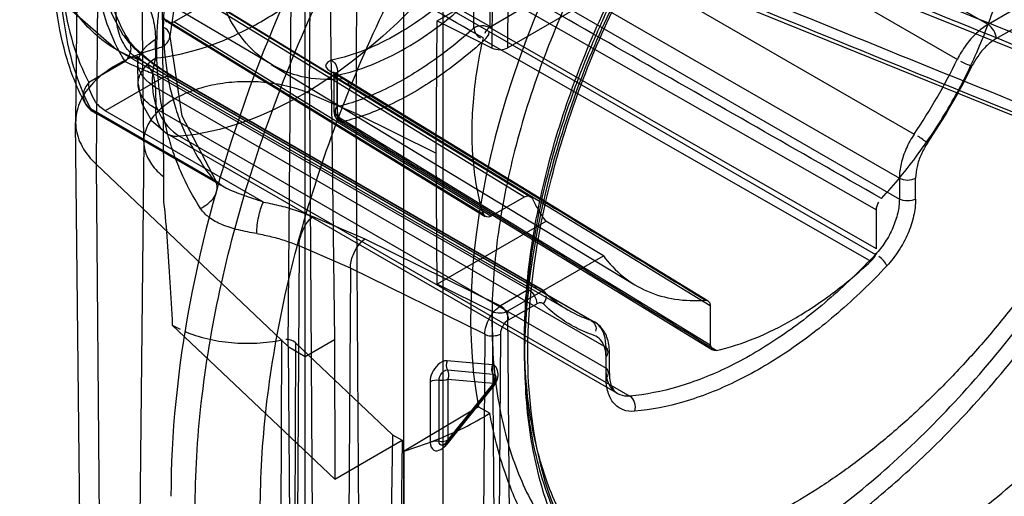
# Model space of a CAD drawing. Header units: millimetres. Extents: x 188 to 1028, y 131 to 1566.
# Tile 285 of 326: x 926 to 947, y 1060 to 1070. Entities that reach past the tile are written whole.
import ezdxf

# ---------------------------------------------------------------- set-up
doc = ezdxf.new("R2010")
doc.units = ezdxf.units.MM
doc.header["$LTSCALE"] = 110.325218
doc.layers.get('0').update_dxf_attribs({"linetype": 'CONTINUOUS'})

msp = doc.modelspace()

# ---------------------------------------------------------------- linework, layer by layer
at = {"color": 7, "linetype": 'CONTINUOUS'}
for p, q in [((932.072, 1068.626), (932.151, 1080.936)), ((933.082, 1068.191), (933.165, 1080.499)), ((927.13, 1080.266), (926.999, 1068.017)), ((928.477, 1067.577), (928.346, 1079.826)), ((927.554, 1079.381), (927.442, 1067.092)), ((928.913, 1066.816), (928.818, 1079.012)), ((936.036, 1069.614), (936.107, 1079.046)), ((936.375, 1069.621), (936.446, 1079.052)), ((934.121, 1051.337), (934.121, 1076.648)), ((934.969, 1050.847), (934.969, 1076.158)), ((946.793, 1070.125), (936.969, 1075.797)), ((932.459, 1075.552), (932.615, 1063.286)), ((931.608, 1063.134), (931.712, 1075.43)), ((931.98, 1050.777), (931.98, 1075.276)), ((936.314, 1075.033), (946.127, 1069.367)), ((929.13, 1074.012), (936.007, 1070.077)), ((935.393, 1073.404), (945.192, 1067.747)), ((935.094, 1072.435), (944.869, 1066.792)), ((935.101, 1071.976), (944.869, 1066.336)), ((949.944, 1071.944), (946.793, 1070.125)), ((934.839, 1070.204), (937.201, 1071.568)), ((946.97, 1069.819), (950.121, 1071.638)), ((931.26, 1069.25), (928.272, 1071.018)), ((935.989, 1070.052), (935.989, 1070.883)), ((938.448, 1070.818), (936.375, 1069.621)), ((929.13, 1070.18), (929.85, 1070.596)), ((934.583, 1070.776), (944.352, 1065.136)), ((935.639, 1070.05), (935.639, 1070.736)), ((936.244, 1070.739), (944.374, 1066.099)), ((930.102, 1070.445), (936.738, 1066.386)), ((930.226, 1070.456), (936.864, 1066.397)), ((936.901, 1066.355), (930.261, 1070.413)), ((936.738, 1070.499), (936.007, 1070.077)), ((928.961, 1070.229), (935.838, 1066.013)), ((935.88, 1065.953), (929.003, 1070.169)), ((936.007, 1065.964), (929.13, 1070.18)), ((934.818, 1067.334), (934.839, 1070.204)), ((934.839, 1070.204), (936.036, 1069.614)), ((944.374, 1065.253), (935.989, 1070.052)), ((928.736, 1069.399), (928.73, 1069.804)), ((935.862, 1069.783), (944.247, 1064.985)), ((937.687, 1063.923), (927.881, 1069.584)), ((928.075, 1069.32), (927.285, 1068.864)), ((938.182, 1063.7), (928.383, 1069.358)), ((938.256, 1063.667), (928.46, 1069.323)), ((928.356, 1068.829), (928.349, 1069.272)), ((931.239, 1069.259), (939.129, 1064.476)), ((928.871, 1068.963), (927.639, 1068.252)), ((928.871, 1068.963), (936.826, 1064.37)), ((937.076, 1064.395), (929.121, 1068.988)), ((929.157, 1068.96), (937.112, 1064.367)), ((932.559, 1069.094), (932.807, 1068.945)), ((932.622, 1069.08), (932.6, 1069.023)), ((932.601, 1069.023), (932.601, 1068.246)), ((932.62, 1069.082), (932.867, 1068.933)), ((932.671, 1068.967), (932.671, 1068.136)), ((932.671, 1068.967), (932.918, 1068.818)), ((932.674, 1068.339), (932.674, 1069.024)), ((932.868, 1068.93), (940.718, 1064.13)), ((928.73, 1068.761), (928.737, 1068.302)), ((938.505, 1063.117), (928.73, 1068.761)), ((940.768, 1064.017), (932.918, 1068.818)), ((932.072, 1068.626), (932.151, 1056.437)), ((932.072, 1068.626), (933.082, 1068.191)), ((927.318, 1068.303), (929.976, 1066.768)), ((931.074, 1066.268), (927.639, 1068.252)), ((928.737, 1068.302), (938.505, 1062.662)), ((930.171, 1066.621), (927.389, 1068.227)), ((932.671, 1068.136), (940.768, 1063.171)), ((933.164, 1056.001), (933.082, 1068.191)), ((933.082, 1068.191), (934.818, 1067.334)), ((927.13, 1055.747), (926.999, 1067.996)), ((940.817, 1063.058), (932.721, 1068.023)), ((938.753, 1062.113), (928.984, 1067.753)), ((929.253, 1067.699), (939.022, 1062.059)), ((928.477, 1067.593), (928.346, 1055.344)), ((934.839, 1064.489), (934.818, 1067.334)), ((927.442, 1067.092), (927.554, 1054.882)), ((927.442, 1067.092), (931.608, 1063.134)), ((928.904, 1066.813), (928.908, 1066.27)), ((944.869, 1066.792), (944.869, 1066.336)), ((945.222, 1066.336), (945.222, 1066.792)), ((930.171, 1066.62), (930.054, 1066.714)), ((936.007, 1065.964), (936.738, 1066.386)), ((932.146, 1065.955), (933.273, 1065.469)), ((944.374, 1065.253), (944.374, 1066.099)), ((937.201, 1065.852), (934.839, 1064.489)), ((938.448, 1065.103), (937.201, 1065.853)), ((933.273, 1065.469), (936.214, 1064.017)), ((931.847, 1065.319), (931.795, 1057.108)), ((932.961, 1064.839), (931.847, 1065.319)), ((936.375, 1063.906), (938.448, 1065.103)), ((932.961, 1064.839), (932.906, 1056.629)), ((935.874, 1063.4), (932.961, 1064.839)), ((936.036, 1063.898), (934.839, 1064.489)), ((936.826, 1064.37), (936.214, 1064.017)), ((936.391, 1063.711), (937.003, 1064.064)), ((940.768, 1064.017), (940.768, 1063.171)), ((936.036, 1063.898), (936.077, 1058.409)), ((936.417, 1058.416), (936.375, 1063.906)), ((932.619, 1060.253), (929.096, 1063.601)), ((935.874, 1063.4), (935.812, 1055.194)), ((936.214, 1063.406), (936.152, 1055.203)), ((931.439, 1054.024), (931.475, 1063.278)), ((931.608, 1063.134), (931.712, 1050.932)), ((931.608, 1063.134), (931.98, 1062.92)), ((931.769, 1063.216), (931.729, 1053.962)), ((931.771, 1063.217), (933.871, 1061.221)), ((931.98, 1062.92), (932.615, 1063.286)), ((932.615, 1063.286), (932.619, 1060.253)), ((938.505, 1062.458), (938.505, 1063.117)), ((938.578, 1062.56), (938.578, 1063.015)), ((936.046, 1062.736), (935.057, 1062.825)), ((935.066, 1062.626), (936.056, 1062.538)), ((934.689, 1062.368), (934.689, 1061.048)), ((934.882, 1061.078), (934.882, 1062.398)), ((936.032, 1062.29), (935.042, 1061.059)), ((936.056, 1062.293), (935.066, 1061.061)), ((935.075, 1062.427), (936.065, 1062.339)), ((935.075, 1062.427), (935.075, 1061.107)), ((936.065, 1062.339), (935.075, 1061.107)), ((936.08, 1062.295), (935.09, 1061.064)), ((935.057, 1061.015), (936.046, 1062.246)), ((935.736, 1061.829), (934.126, 1060.866)), ((935.736, 1061.829), (935.983, 1061.686)), ((933.871, 1061.221), (933.747, 1052.043)), ((933.871, 1061.221), (934.083, 1061.099)), ((932.619, 1060.253), (934.083, 1061.099)), ((934.083, 1061.099), (933.959, 1051.92)), ((934.126, 1050.305), (934.126, 1060.866))]:
    msp.add_line(p, q, dxfattribs=at)
for points in [[(925.785, 1073.802), (926.067, 1071.956), (926.808, 1070.523), (927.887, 1069.581)], [(929.047, 1069.864), (929.314, 1071.714), (930.063, 1073.342)], [(942.908, 1071.386), (948.406, 1069.172), (953.519, 1067.135), (958.247, 1065.276)], [(941.761, 1070.408), (947.338, 1068.149), (952.52, 1066.076), (957.307, 1064.188)], [(928.891, 1070.319), (928.915, 1070.262), (928.952, 1070.209), (928.983, 1070.186)], [(929.121, 1068.988), (928.879, 1069.14), (928.586, 1069.353), (928.305, 1069.6), (928.147, 1069.787)], [(930.054, 1066.713), (929.312, 1068.132), (929.047, 1069.868)], [(928.458, 1069.324), (928.342, 1069.425), (928.33, 1069.438), (928.349, 1069.273)], [(932.671, 1068.967), (932.601, 1069.022), (932.674, 1069.024)], [(932.807, 1068.943), (932.865, 1068.932), (932.904, 1068.888), (932.918, 1068.818)], [(928.358, 1068.828), (928.432, 1068.413), (928.645, 1068.038), (928.982, 1067.753)], [(932.6, 1068.247), (932.616, 1068.152), (932.656, 1068.078), (932.719, 1068.024)], [(936.738, 1066.386), (936.805, 1066.409), (936.861, 1066.399), (936.9, 1066.356)], [(937.146, 1064.063), (937.107, 1064.085), (937.058, 1064.086), (937.003, 1064.064)], [(940.661, 1064.142), (940.717, 1064.13), (940.754, 1064.086), (940.768, 1064.017)], [(934.952, 1062.565), (934.99, 1062.6), (935.029, 1062.621), (935.066, 1062.626)], [(936.056, 1062.538), (936.091, 1062.523), (936.112, 1062.487), (936.117, 1062.438)], [(936.046, 1062.246), (936.031, 1062.276), (936.034, 1062.292), (936.056, 1062.293)], [(936.117, 1062.438), (936.107, 1062.389), (936.086, 1062.339), (936.056, 1062.293)], [(936.056, 1062.293), (936.078, 1062.293), (936.081, 1062.31), (936.065, 1062.339)], [(934.929, 1060.993), (934.904, 1061.01), (934.888, 1061.039), (934.882, 1061.078)], [(935.066, 1061.061), (935.02, 1061.017), (934.972, 1060.993), (934.929, 1060.993)], [(934.961, 1060.991), (934.964, 1060.992), (934.981, 1061.001), (935.009, 1061.023), (935.042, 1061.059)], [(935.044, 1061.06), (935.041, 1061.044), (935.057, 1061.015)], [(935.075, 1061.107), (935.091, 1061.078), (935.088, 1061.062), (935.044, 1061.06)]]:
    msp.add_lwpolyline(points, dxfattribs=at)
for centre, radius, start, end in [((1464.905, 2350.22), 1381.17, 247.787074, 248.469224), ((1453.408, 2329.837), 1357.731, 247.935021, 248.646681), ((1406.85, 2203.042), 1224.323, 247.667723, 248.450505), ((1368.052, 2112.564), 1125.672, 247.76913, 248.630778), ((933.717, 1075.452), 13.821, 326.1189, 333.8814), ((933.648, 1075.492), 14.25, 326.1192, 333.8811), ((927.639, 1068.66), 0.5, 207.6316, 240.0006), ((935.924, 1062.421), 0.2, 321.2061, 4.6671), ((934.934, 1061.189), 0.2, 277.7572, 315.8566)]:
    msp.add_arc(centre, radius, start, end, dxfattribs=at)
for centre, major_axis, ratio, start_param, end_param in [((942.962, 1068.191), (9.742, 17.469), 0.567189, 1.38015, 2.347754), ((944.6, 1069.169), (6.332, 11.355), 0.567189, 1.391915, 2.541268), ((936.198, 1069.723), (0.25, 0), 0.577342, -2.278365, -0.785432), ((936.198, 1064.008), (0.25, 0), 0.577342, -2.278365, -0.785432)]:
    msp.add_ellipse(centre, major_axis=major_axis, ratio=ratio, start_param=start_param, end_param=end_param, dxfattribs=at)
for points, knots in [([(954.061, 1074.117), (954.061, 1074.665), (953.99, 1075.717), (953.635, 1077.188), (953.04, 1078.444), (952.213, 1079.446), (951.171, 1080.155), (949.952, 1080.537), (948.608, 1080.584), (947.183, 1080.308), (945.712, 1079.725), (944.23, 1078.855), (942.773, 1077.722), (941.378, 1076.355), (940.079, 1074.789), (938.912, 1073.064), (937.91, 1071.23), (937.097, 1069.334), (936.496, 1067.424), (936.122, 1065.546), (936.03, 1064.306), (936.03, 1063.707)], [0, 0, 0, 0, 0.051207, 0.097984, 0.140578, 0.179831, 0.217935, 0.256582, 0.297574, 0.342236, 0.391225, 0.444646, 0.50217, 0.563148, 0.626718, 0.691871, 0.757376, 0.821564, 0.884232, 0.944043, 1, 1, 1, 1]), ([(955.389, 1075.127), (955.321, 1075.656), (955.112, 1076.661), (954.528, 1078.018), (953.696, 1079.113), (952.634, 1079.902), (951.379, 1080.349), (949.982, 1080.443), (948.493, 1080.191), (946.952, 1079.612), (945.396, 1078.726), (943.863, 1077.559), (942.393, 1076.142), (941.023, 1074.511), (939.789, 1072.709), (938.729, 1070.788), (937.868, 1068.799), (937.231, 1066.793), (936.835, 1064.822), (936.738, 1063.519), (936.737, 1062.89)], [0, 0, 0, 0, 0.050058, 0.095659, 0.137659, 0.177594, 0.218113, 0.260954, 0.307592, 0.358803, 0.414739, 0.47508, 0.539155, 0.606048, 0.67468, 0.743811, 0.811633, 0.877818, 0.940973, 1, 1, 1, 1]), ([(936.737, 1063.094), (936.737, 1063.395), (936.76, 1064.008), (936.856, 1064.943), (937.017, 1065.906), (937.243, 1066.896), (937.532, 1067.904), (937.878, 1068.9), (938.272, 1069.872), (938.704, 1070.81), (939.18, 1071.727), (939.701, 1072.628), (940.268, 1073.51), (940.885, 1074.377), (941.542, 1075.21), (942.253, 1076.023), (943.009, 1076.795), (943.81, 1077.522), (944.634, 1078.177), (945.464, 1078.748), (946.287, 1079.228), (947.084, 1079.612), (947.86, 1079.907), (948.616, 1080.117), (949.359, 1080.244), (950.07, 1080.283), (950.737, 1080.238), (951.368, 1080.114), (951.973, 1079.906), (952.526, 1079.619), (953.017, 1079.27), (953.452, 1078.864), (953.844, 1078.392), (954.191, 1077.85), (954.488, 1077.246), (954.732, 1076.58), (954.92, 1075.86), (955.004, 1075.359), (955.037, 1075.101)], [0, 0, 0, 0, 0.028742, 0.058594, 0.089811, 0.121971, 0.155623, 0.189983, 0.222731, 0.255829, 0.288608, 0.321453, 0.355267, 0.388855, 0.423064, 0.456722, 0.491978, 0.526268, 0.56006, 0.592564, 0.622466, 0.651027, 0.676984, 0.701717, 0.725893, 0.748947, 0.769628, 0.789642, 0.810218, 0.830561, 0.848967, 0.867632, 0.88723, 0.907494, 0.928989, 0.951459, 0.975167, 1, 1, 1, 1]), ([(936.81, 1062.992), (936.81, 1064.268), (937.22, 1066.962), (938.703, 1070.861), (940.95, 1074.506), (943.721, 1077.508), (946.737, 1079.557), (949.752, 1080.474), (951.691, 1080.086), (952.429, 1079.66)], [0, 0, 0, 0, 0.148137, 0.312677, 0.481778, 0.642457, 0.783794, 0.900923, 1, 1, 1, 1]), ([(936.737, 1063.298), (936.737, 1063.894), (936.828, 1065.128), (937.199, 1067.001), (937.799, 1068.911), (938.612, 1070.813), (939.618, 1072.655), (940.793, 1074.391), (942.101, 1075.965), (943.504, 1077.335), (944.965, 1078.466), (946.447, 1079.331), (947.914, 1079.907), (949.332, 1080.177), (950.667, 1080.127), (951.878, 1079.746), (952.915, 1079.042), (953.741, 1078.044), (954.338, 1076.791), (954.696, 1075.316), (954.768, 1074.26), (954.768, 1073.709)], [0, 0, 0, 0, 0.055603, 0.115216, 0.177873, 0.242236, 0.308083, 0.373666, 0.437632, 0.49887, 0.556467, 0.6098, 0.658579, 0.702954, 0.743652, 0.782039, 0.819943, 0.859065, 0.901617, 0.948494, 1, 1, 1, 1]), ([(929.591, 1059.581), (929.591, 1060.358), (929.689, 1061.96), (930.097, 1064.395), (930.762, 1066.892), (931.671, 1069.405), (932.807, 1071.887), (934.149, 1074.291), (935.171, 1075.821), (935.711, 1076.562)], [0, 0, 0, 0, 0.127255, 0.262171, 0.403516, 0.549764, 0.699177, 0.849893, 1, 1, 1, 1]), ([(928.033, 1069.896), (927.883, 1070.136), (927.629, 1070.679), (927.412, 1071.593), (927.343, 1072.615), (927.424, 1073.72), (927.651, 1074.879), (927.891, 1075.654), (928.033, 1076.044)], [0, 0, 0, 0, 0.134001, 0.280982, 0.442084, 0.616862, 0.803671, 1, 1, 1, 1]), ([(928.075, 1069.32), (927.915, 1069.574), (927.645, 1070.152), (927.415, 1071.123), (927.342, 1072.209), (927.427, 1073.382), (927.669, 1074.614), (927.924, 1075.438), (928.075, 1075.852)], [0, 0, 0, 0, 0.133994, 0.280976, 0.442084, 0.616867, 0.803678, 1, 1, 1, 1]), ([(928.191, 1075.885), (927.911, 1075.116), (927.522, 1073.634), (927.461, 1071.529), (927.841, 1070.272), (928.145, 1069.79)], [0, 0, 0, 0, 0.391703, 0.727371, 1, 1, 1, 1]), ([(931.005, 1059.581), (931.005, 1060.319), (931.099, 1061.842), (931.486, 1064.154), (932.118, 1066.527), (932.981, 1068.914), (934.061, 1071.272), (935.336, 1073.556), (936.307, 1075.01), (936.82, 1075.715)], [0, 0, 0, 0, 0.127238, 0.262139, 0.403472, 0.549707, 0.699107, 0.849807, 1, 1, 1, 1]), ([(936.03, 1063.707), (936.03, 1063.158), (936.101, 1062.107), (936.456, 1060.635), (937.051, 1059.38), (937.879, 1058.378), (938.92, 1057.669), (940.14, 1057.287), (941.483, 1057.239), (942.909, 1057.515), (944.38, 1058.098), (945.861, 1058.968), (947.318, 1060.101), (948.713, 1061.468), (950.012, 1063.035), (951.179, 1064.76), (952.182, 1066.593), (952.994, 1068.489), (953.595, 1070.399), (953.969, 1072.277), (954.061, 1073.518), (954.061, 1074.117)], [0, 0, 0, 0, 0.051207, 0.097984, 0.140578, 0.179831, 0.217935, 0.256582, 0.297574, 0.342236, 0.391225, 0.444646, 0.50217, 0.563148, 0.626718, 0.691871, 0.757376, 0.821564, 0.884232, 0.944043, 1, 1, 1, 1]), ([(929.976, 1073.644), (929.783, 1073.377), (929.541, 1072.949), (929.297, 1072.347), (929.106, 1071.743), (928.949, 1070.984), (928.904, 1070.37), (928.901, 1070.068)], [0, 0, 0, 0, 0.25963, 0.387484, 0.514054, 0.760861, 1, 1, 1, 1]), ([(935.838, 1069.835), (935.074, 1070.271), (933.546, 1071.143), (931.255, 1072.456), (929.725, 1073.329), (928.96, 1073.766)], [0, 0, 0, 0, 0.33307, 0.666454, 1, 1, 1, 1]), ([(954.768, 1073.709), (954.768, 1073.113), (954.677, 1071.879), (954.306, 1070.006), (953.707, 1068.096), (952.894, 1066.194), (951.887, 1064.352), (950.712, 1062.616), (949.405, 1061.042), (948.002, 1059.672), (946.54, 1058.54), (945.058, 1057.676), (943.591, 1057.1), (942.173, 1056.83), (940.839, 1056.88), (939.628, 1057.261), (938.591, 1057.965), (937.764, 1058.963), (937.167, 1060.216), (936.809, 1061.691), (936.737, 1062.747), (936.737, 1063.298)], [0, 0, 0, 0, 0.055603, 0.115216, 0.177873, 0.242236, 0.308083, 0.373666, 0.437632, 0.49887, 0.556467, 0.6098, 0.658579, 0.702954, 0.743652, 0.782039, 0.819943, 0.859065, 0.901617, 0.948494, 1, 1, 1, 1]), ([(951.623, 1073.724), (951.578, 1073.399), (951.465, 1072.745), (951.235, 1071.761), (950.946, 1070.771), (950.596, 1069.773), (950.194, 1068.787), (949.734, 1067.804), (949.229, 1066.848), (948.671, 1065.905), (948.077, 1065.006), (947.446, 1064.143), (946.785, 1063.324), (946.091, 1062.554), (945.365, 1061.83), (944.628, 1061.17), (943.868, 1060.568), (943.105, 1060.04), (942.333, 1059.58), (941.567, 1059.197), (940.803, 1058.891), (940.054, 1058.666), (939.319, 1058.522), (938.608, 1058.461), (937.922, 1058.485), (937.481, 1058.558), (937.267, 1058.609)], [0, 0, 0, 0, 0.043353, 0.087511, 0.133391, 0.179357, 0.227041, 0.273998, 0.322623, 0.369728, 0.418498, 0.464783, 0.510896, 0.557446, 0.601526, 0.646128, 0.687972, 0.729502, 0.76847, 0.806611, 0.842418, 0.877036, 0.909703, 0.941088, 0.97108, 1, 1, 1, 1]), ([(928.383, 1069.358), (928.04, 1069.467), (927.41, 1069.839), (926.69, 1070.746), (926.263, 1071.931), (926.176, 1072.821), (926.166, 1073.28)], [0, 0, 0, 0, 0.220082, 0.450741, 0.708356, 1, 1, 1, 1]), ([(928.759, 1069.603), (928.762, 1069.918), (928.802, 1070.556), (928.941, 1071.349), (929.111, 1071.981), (929.326, 1072.607), (929.54, 1073.056), (929.711, 1073.34)], [0, 0, 0, 0, 0.242225, 0.491429, 0.618174, 0.745319, 1, 1, 1, 1]), ([(955.037, 1072.218), (954.963, 1071.555), (954.72, 1070.201), (954.12, 1068.202), (953.299, 1066.23), (952.275, 1064.316), (951.09, 1062.539), (949.767, 1060.921), (948.401, 1059.559), (946.989, 1058.428), (945.574, 1057.546), (944.123, 1056.904), (942.686, 1056.546), (941.308, 1056.502), (940.035, 1056.788), (938.903, 1057.42), (937.94, 1058.421), (937.229, 1059.77), (936.817, 1061.379), (936.737, 1062.514), (936.737, 1063.094)], [0, 0, 0, 0, 0.064048, 0.131637, 0.199846, 0.268733, 0.339652, 0.404497, 0.469026, 0.524434, 0.577792, 0.628567, 0.676144, 0.718982, 0.759784, 0.799804, 0.841609, 0.891332, 0.944312, 1, 1, 1, 1]), ([(936.737, 1062.89), (936.738, 1062.315), (936.813, 1061.212), (937.189, 1059.67), (937.82, 1058.358), (938.696, 1057.316), (939.799, 1056.587), (941.086, 1056.205), (942.501, 1056.177), (944, 1056.49), (945.545, 1057.126), (947.098, 1058.064), (948.622, 1059.279), (950.078, 1060.739), (951.427, 1062.406), (952.63, 1064.232), (953.657, 1066.171), (954.479, 1068.169), (955.075, 1070.178), (955.314, 1071.528), (955.389, 1072.19)], [0, 0, 0, 0, 0.05418, 0.103612, 0.14857, 0.190024, 0.230301, 0.271221, 0.314744, 0.362247, 0.414406, 0.471305, 0.532561, 0.597461, 0.665059, 0.734189, 0.803043, 0.871257, 0.937334, 1, 1, 1, 1]), ([(928.736, 1069.399), (929.036, 1069.427), (929.659, 1069.555), (930.579, 1069.923), (931.506, 1070.464), (932.416, 1071.166), (932.984, 1071.716), (933.262, 1072.012)], [0, 0, 0, 0, 0.169638, 0.354772, 0.555792, 0.771605, 1, 1, 1, 1]), ([(926.661, 1071.769), (926.661, 1071.409), (926.703, 1070.715), (926.907, 1069.733), (927.143, 1069.135), (927.285, 1068.864)], [0, 0, 0, 0, 0.360823, 0.693681, 1, 1, 1, 1]), ([(927.196, 1068.428), (927.042, 1068.722), (926.783, 1069.37), (926.56, 1070.43), (926.514, 1071.178), (926.514, 1071.565)], [0, 0, 0, 0, 0.307959, 0.641366, 1, 1, 1, 1]), ([(926.661, 1071.361), (926.661, 1070.982), (926.705, 1070.251), (926.92, 1069.218), (927.169, 1068.588), (927.318, 1068.303)], [0, 0, 0, 0, 0.360844, 0.693701, 1, 1, 1, 1]), ([(928.383, 1069.358), (928.314, 1069.398), (928.194, 1069.492), (928.013, 1069.723), (927.882, 1070.068), (927.867, 1070.447), (927.929, 1070.773), (927.992, 1070.944), (928.033, 1071.032)], [0, 0, 0, 0, 0.127771, 0.243771, 0.46836, 0.70865, 0.8443, 1, 1, 1, 1]), ([(928.033, 1071.032), (928.138, 1070.996), (928.341, 1070.882), (928.563, 1070.597), (928.699, 1070.226), (928.728, 1069.95), (928.73, 1069.804)], [0, 0, 0, 0, 0.220834, 0.451029, 0.707575, 1, 1, 1, 1]), ([(935.409, 1071), (935.184, 1070.787), (934.732, 1070.399), (934.013, 1069.914), (933.292, 1069.556), (932.795, 1069.401), (932.553, 1069.351)], [0, 0, 0, 0, 0.278595, 0.534818, 0.777642, 1, 1, 1, 1]), ([(944.481, 1066.348), (943.578, 1066.864), (941.773, 1067.896), (939.063, 1069.441), (937.257, 1070.474), (936.354, 1070.99)], [0, 0, 0, 0, 0.333105, 0.666476, 1, 1, 1, 1]), ([(934.583, 1070.776), (933.805, 1069.938), (932.207, 1068.563), (930.191, 1067.777), (929.253, 1067.699)], [0, 0, 0, 0, 0.548531, 1, 1, 1, 1]), ([(932.674, 1069.025), (932.923, 1069.076), (933.436, 1069.235), (934.185, 1069.606), (934.933, 1070.11), (935.406, 1070.516), (935.639, 1070.736)], [0, 0, 0, 0, 0.220853, 0.461839, 0.722294, 1, 1, 1, 1]), ([(944.481, 1066.348), (944.763, 1066.652), (945.298, 1067.303), (945.991, 1068.366), (946.565, 1069.497), (946.861, 1070.286), (946.984, 1070.683)], [0, 0, 0, 0, 0.247009, 0.500002, 0.752996, 1, 1, 1, 1]), ([(932.807, 1068.945), (932.54, 1068.918), (932.009, 1068.928), (931.265, 1069.194), (930.654, 1069.705), (930.376, 1070.163), (930.264, 1070.414)], [0, 0, 0, 0, 0.255689, 0.497834, 0.738578, 1, 1, 1, 1]), ([(928.759, 1069.603), (928.842, 1069.626), (928.992, 1069.681), (929.085, 1069.926), (928.962, 1070.033), (928.901, 1070.068)], [0, 0, 0, 0, 0.389627, 0.678691, 1, 1, 1, 1]), ([(928.901, 1070.068), (928.903, 1069.774), (928.945, 1069.189), (929.103, 1068.477), (929.297, 1067.931), (929.545, 1067.391), (929.788, 1067.009), (929.976, 1066.768)], [0, 0, 0, 0, 0.250392, 0.495193, 0.617744, 0.741495, 1, 1, 1, 1]), ([(935.639, 1070.05), (935.329, 1069.769), (934.7, 1069.265), (933.704, 1068.68), (933.012, 1068.422), (932.674, 1068.339)], [0, 0, 0, 0, 0.363228, 0.697504, 1, 1, 1, 1]), ([(935.639, 1070.05), (935.683, 1070.087), (935.812, 1070.119), (935.935, 1070.086), (935.989, 1070.052)], [0, 0, 0, 0, 0.476339, 1, 1, 1, 1]), ([(941.864, 1058.501), (942.418, 1058.823), (943.52, 1059.561), (945.074, 1060.881), (946.555, 1062.421), (947.929, 1064.147), (949.168, 1066.022), (950.244, 1068.005), (950.843, 1069.386), (951.109, 1070.084)], [0, 0, 0, 0, 0.127514, 0.262982, 0.404969, 0.551703, 0.701196, 0.851337, 1, 1, 1, 1]), ([(945.666, 1061.013), (946.16, 1061.502), (947.114, 1062.541), (948.417, 1064.235), (949.591, 1066.058), (950.613, 1067.973), (951.185, 1069.3), (951.44, 1069.971)], [0, 0, 0, 0, 0.194105, 0.39383, 0.596555, 0.799533, 1, 1, 1, 1]), ([(946.793, 1070.125), (946.702, 1070.072), (946.526, 1069.936), (946.302, 1069.678), (946.18, 1069.475), (946.127, 1069.367)], [0, 0, 0, 0, 0.308277, 0.647771, 1, 1, 1, 1]), ([(946.97, 1069.819), (946.97, 1069.879), (946.929, 1069.999), (946.846, 1070.094), (946.793, 1070.125)], [0, 0, 0, 0, 0.499975, 1, 1, 1, 1]), ([(928.033, 1069.896), (928.078, 1069.825), (928.198, 1069.68), (928.417, 1069.475), (928.671, 1069.277), (928.921, 1069.105), (929.083, 1069.002), (929.157, 1068.96)], [0, 0, 0, 0, 0.171203, 0.381772, 0.609288, 0.826631, 1, 1, 1, 1]), ([(928.033, 1069.896), (928.12, 1069.846), (928.253, 1069.628), (928.149, 1069.408), (928.075, 1069.32)], [0, 0, 0, 0, 0.465276, 1, 1, 1, 1]), ([(928.73, 1068.761), (928.543, 1068.865), (928.156, 1069.281), (928.543, 1069.696), (928.73, 1069.804)], [0, 0, 0, 0, 0.497559, 1, 1, 1, 1]), ([(935.861, 1069.782), (935.541, 1069.492), (934.891, 1068.971), (933.863, 1068.367), (933.148, 1068.101), (932.799, 1068.014)], [0, 0, 0, 0, 0.363241, 0.697495, 1, 1, 1, 1]), ([(935.838, 1069.835), (935.785, 1069.601), (935.695, 1069.14), (935.612, 1068.453), (935.593, 1068.002), (935.593, 1067.781)], [0, 0, 0, 0, 0.346729, 0.680525, 1, 1, 1, 1]), ([(946.97, 1069.819), (946.898, 1069.777), (946.759, 1069.669), (946.581, 1069.465), (946.484, 1069.304), (946.443, 1069.219)], [0, 0, 0, 0, 0.308248, 0.647642, 1, 1, 1, 1]), ([(928.759, 1069.602), (928.547, 1069.545), (928.151, 1069.406), (927.636, 1069.11), (927.25, 1068.748), (927.02, 1068.332), (926.975, 1067.882), (927.125, 1067.446), (927.324, 1067.204), (927.442, 1067.092)], [0, 0, 0, 0, 0.184361, 0.350251, 0.49561, 0.623106, 0.74142, 0.863359, 1, 1, 1, 1]), ([(929.711, 1066.128), (929.543, 1066.385), (929.328, 1066.789), (929.111, 1067.355), (928.938, 1067.933), (928.799, 1068.683), (928.761, 1069.294), (928.759, 1069.603)], [0, 0, 0, 0, 0.251637, 0.374777, 0.497956, 0.746123, 1, 1, 1, 1]), ([(928.075, 1069.32), (928.152, 1069.283), (928.312, 1069.211), (928.58, 1069.1), (928.771, 1069.022), (928.871, 1068.963)], [0, 0, 0, 0, 0.29358, 0.601383, 1, 1, 1, 1]), ([(928.737, 1068.302), (928.656, 1068.345), (928.508, 1068.452), (928.38, 1068.648), (928.348, 1068.836), (928.381, 1069.027), (928.508, 1069.231), (928.655, 1069.349), (928.736, 1069.399)], [0, 0, 0, 0, 0.20491, 0.376774, 0.492328, 0.609309, 0.787187, 1, 1, 1, 1]), ([(928.73, 1068.761), (928.727, 1068.853), (928.702, 1069.026), (928.583, 1069.247), (928.45, 1069.335), (928.383, 1069.358)], [0, 0, 0, 0, 0.377107, 0.707301, 1, 1, 1, 1]), ([(928.736, 1069.399), (928.664, 1069.168), (928.625, 1068.736), (928.806, 1068.12), (929.062, 1067.82), (929.253, 1067.699)], [0, 0, 0, 0, 0.387337, 0.659945, 1, 1, 1, 1]), ([(932.553, 1069.351), (932.493, 1069.338), (932.346, 1069.208), (932.506, 1069.126), (932.559, 1069.094)], [0, 0, 0, 0, 0.496216, 1, 1, 1, 1]), ([(932.553, 1069.351), (932.603, 1069.321), (932.679, 1069.214), (932.688, 1069.086), (932.674, 1069.024)], [0, 0, 0, 0, 0.481683, 1, 1, 1, 1]), ([(928.871, 1068.963), (928.897, 1068.978), (928.985, 1069.019), (929.108, 1069.009), (929.157, 1068.96)], [0, 0, 0, 0, 0.29691, 1, 1, 1, 1]), ([(932.072, 1068.626), (931.93, 1068.687), (931.625, 1068.788), (931.142, 1068.873), (930.638, 1068.894), (930.138, 1068.85), (929.815, 1068.777), (929.66, 1068.729)], [0, 0, 0, 0, 0.188922, 0.390019, 0.596889, 0.802512, 1, 1, 1, 1]), ([(932.559, 1069.094), (932.588, 1069.097), (932.654, 1069.067), (932.671, 1069.001), (932.671, 1068.967)], [0, 0, 0, 0, 0.462401, 1, 1, 1, 1]), ([(932.807, 1068.943), (933.68, 1068.409), (935.426, 1067.343), (938.044, 1065.741), (939.789, 1064.675), (940.661, 1064.142)], [0, 0, 0, 0, 0.333595, 0.666817, 1, 1, 1, 1]), ([(927.285, 1068.864), (927.224, 1068.795), (927.106, 1068.603), (927.218, 1068.361), (927.318, 1068.303)], [0, 0, 0, 0, 0.44299, 1, 1, 1, 1]), ([(927.639, 1068.252), (927.556, 1068.299), (927.383, 1068.477), (927.285, 1068.717), (927.285, 1068.864)], [0, 0, 0, 0, 0.395155, 1, 1, 1, 1]), ([(929.66, 1068.729), (929.506, 1068.681), (929.221, 1068.567), (928.858, 1068.331), (928.599, 1068.047), (928.465, 1067.723), (928.479, 1067.384), (928.638, 1067.067), (928.812, 1066.895), (928.913, 1066.816)], [0, 0, 0, 0, 0.18173, 0.343611, 0.484609, 0.609234, 0.728294, 0.855299, 1, 1, 1, 1]), ([(929.253, 1067.699), (929.181, 1067.687), (929.038, 1067.708), (928.858, 1067.835), (928.755, 1068.046), (928.737, 1068.217), (928.737, 1068.302)], [0, 0, 0, 0, 0.237761, 0.458638, 0.703262, 1, 1, 1, 1]), ([(932.799, 1068.014), (932.75, 1068.046), (932.684, 1068.158), (932.67, 1068.278), (932.674, 1068.339)], [0, 0, 0, 0, 0.489626, 1, 1, 1, 1]), ([(940.893, 1063.048), (939.994, 1063.599), (938.197, 1064.703), (935.498, 1066.357), (933.699, 1067.462), (932.799, 1068.014)], [0, 0, 0, 0, 0.333008, 0.666429, 1, 1, 1, 1]), ([(935.593, 1067.781), (935.593, 1067.571), (935.61, 1067.162), (935.69, 1066.569), (935.782, 1066.192), (935.838, 1066.012)], [0, 0, 0, 0, 0.35153, 0.684838, 1, 1, 1, 1]), ([(945.192, 1067.747), (945.125, 1067.648), (945.01, 1067.44), (944.899, 1067.117), (944.869, 1066.897), (944.869, 1066.792)], [0, 0, 0, 0, 0.352227, 0.691721, 1, 1, 1, 1]), ([(945.478, 1067.548), (945.425, 1067.469), (945.334, 1067.305), (945.246, 1067.049), (945.222, 1066.875), (945.222, 1066.792)], [0, 0, 0, 0, 0.352356, 0.691751, 1, 1, 1, 1]), ([(929.711, 1066.128), (929.765, 1066.158), (929.9, 1066.261), (930.103, 1066.439), (930.067, 1066.736), (929.976, 1066.768)], [0, 0, 0, 0, 0.233205, 0.635804, 1, 1, 1, 1]), ([(931.074, 1066.268), (931.001, 1066.293), (930.858, 1066.34), (930.648, 1066.413), (930.448, 1066.487), (930.216, 1066.589), (930.054, 1066.684), (929.976, 1066.768)], [0, 0, 0, 0, 0.190246, 0.37232, 0.548498, 0.717214, 1, 1, 1, 1]), ([(944.869, 1066.792), (944.921, 1066.761), (945.046, 1066.737), (945.17, 1066.761), (945.222, 1066.792)], [0, 0, 0, 0, 0.500001, 1, 1, 1, 1]), ([(936.9, 1066.356), (936.929, 1066.296), (936.989, 1066.178), (937.089, 1066.01), (937.163, 1065.904), (937.201, 1065.852)], [0, 0, 0, 0, 0.340934, 0.67397, 1, 1, 1, 1]), ([(944.869, 1066.336), (944.869, 1066.235), (944.841, 1066.021), (944.735, 1065.706), (944.572, 1065.403), (944.43, 1065.219), (944.352, 1065.136)], [0, 0, 0, 0, 0.228964, 0.480832, 0.742738, 1, 1, 1, 1]), ([(945.222, 1066.336), (945.222, 1066.213), (945.188, 1065.954), (945.061, 1065.575), (944.864, 1065.209), (944.692, 1064.987), (944.597, 1064.886)], [0, 0, 0, 0, 0.230079, 0.480835, 0.741539, 1, 1, 1, 1]), ([(945.222, 1066.336), (945.17, 1066.306), (945.046, 1066.282), (944.921, 1066.306), (944.869, 1066.336)], [0, 0, 0, 0, 0.500004, 1, 1, 1, 1]), ([(928.908, 1066.27), (928.941, 1065.987), (928.988, 1065.408), (929.047, 1064.517), (929.08, 1063.912), (929.096, 1063.601)], [0, 0, 0, 0, 0.319892, 0.651113, 1, 1, 1, 1]), ([(930.928, 1065.587), (930.794, 1065.608), (930.539, 1065.657), (930.184, 1065.763), (929.902, 1065.917), (929.758, 1066.055), (929.711, 1066.128)], [0, 0, 0, 0, 0.297723, 0.572386, 0.809748, 1, 1, 1, 1]), ([(930.928, 1065.587), (930.929, 1065.711), (930.961, 1065.943), (931.023, 1066.171), (931.074, 1066.268)], [0, 0, 0, 0, 0.529604, 1, 1, 1, 1]), ([(931.074, 1066.268), (931.201, 1066.246), (931.449, 1066.193), (931.807, 1066.089), (932.036, 1066.002), (932.146, 1065.955)], [0, 0, 0, 0, 0.344773, 0.678935, 1, 1, 1, 1]), ([(931.847, 1065.319), (931.848, 1065.415), (931.904, 1065.65), (932.033, 1065.867), (932.146, 1065.955)], [0, 0, 0, 0, 0.403304, 1, 1, 1, 1]), ([(930.928, 1065.587), (931.037, 1065.568), (931.249, 1065.523), (931.557, 1065.434), (931.753, 1065.359), (931.847, 1065.319)], [0, 0, 0, 0, 0.344788, 0.678937, 1, 1, 1, 1]), ([(932.961, 1064.839), (932.961, 1064.935), (933.013, 1065.173), (933.156, 1065.385), (933.273, 1065.469)], [0, 0, 0, 0, 0.400511, 1, 1, 1, 1]), ([(938.448, 1065.103), (938.573, 1064.935), (938.859, 1064.632), (939.396, 1064.307), (940.01, 1064.136), (940.441, 1064.125), (940.661, 1064.142)], [0, 0, 0, 0, 0.248667, 0.490782, 0.737788, 1, 1, 1, 1]), ([(944.352, 1065.136), (944.024, 1064.786), (943.351, 1064.136), (942.276, 1063.308), (941.184, 1062.669), (940.103, 1062.238), (939.373, 1062.09), (939.022, 1062.059)], [0, 0, 0, 0, 0.229326, 0.445793, 0.646973, 0.831605, 1, 1, 1, 1]), ([(944.597, 1064.886), (944.261, 1064.526), (943.571, 1063.86), (942.468, 1063.01), (941.348, 1062.355), (940.239, 1061.912), (939.49, 1061.76), (939.13, 1061.729)], [0, 0, 0, 0, 0.229316, 0.445788, 0.646977, 0.831613, 1, 1, 1, 1]), ([(940.893, 1063.048), (941.176, 1063.112), (941.755, 1063.299), (942.602, 1063.721), (943.448, 1064.287), (943.985, 1064.74), (944.249, 1064.986)], [0, 0, 0, 0, 0.222125, 0.463491, 0.723448, 1, 1, 1, 1]), ([(936.826, 1064.37), (936.878, 1064.341), (936.961, 1064.246), (937.003, 1064.126), (937.003, 1064.064)], [0, 0, 0, 0, 0.489548, 1, 1, 1, 1]), ([(938.182, 1063.7), (938.048, 1063.745), (937.787, 1063.855), (937.427, 1064.08), (937.212, 1064.266), (937.112, 1064.367)], [0, 0, 0, 0, 0.333075, 0.664588, 1, 1, 1, 1]), ([(937.147, 1064.341), (937.201, 1064.286), (937.313, 1064.182), (937.493, 1064.042), (937.621, 1063.96), (937.687, 1063.923)], [0, 0, 0, 0, 0.335509, 0.668398, 1, 1, 1, 1]), ([(935.874, 1063.4), (935.875, 1063.521), (935.962, 1063.755), (936.113, 1063.954), (936.214, 1064.017)], [0, 0, 0, 0, 0.503168, 1, 1, 1, 1]), ([(936.391, 1063.711), (936.391, 1063.771), (936.349, 1063.891), (936.267, 1063.987), (936.214, 1064.017)], [0, 0, 0, 0, 0.500001, 1, 1, 1, 1]), ([(938.249, 1063.375), (938.111, 1063.421), (937.842, 1063.534), (937.47, 1063.766), (937.249, 1063.958), (937.146, 1064.063)], [0, 0, 0, 0, 0.332997, 0.664596, 1, 1, 1, 1]), ([(936.391, 1063.711), (936.338, 1063.68), (936.255, 1063.585), (936.214, 1063.466), (936.214, 1063.406)], [0, 0, 0, 0, 0.505979, 1, 1, 1, 1]), ([(938.505, 1063.117), (938.505, 1063.208), (938.486, 1063.376), (938.376, 1063.593), (938.248, 1063.678), (938.182, 1063.7)], [0, 0, 0, 0, 0.382922, 0.706305, 1, 1, 1, 1]), ([(938.578, 1063.015), (938.578, 1063.123), (938.55, 1063.328), (938.416, 1063.553), (938.298, 1063.643), (938.253, 1063.669)], [0, 0, 0, 0, 0.425698, 0.797302, 1, 1, 1, 1]), ([(929.361, 1063.467), (929.517, 1063.4), (929.851, 1063.292), (930.381, 1063.207), (930.931, 1063.198), (931.298, 1063.242), (931.477, 1063.278)], [0, 0, 0, 0, 0.235758, 0.487232, 0.745058, 1, 1, 1, 1]), ([(935.874, 1063.4), (935.954, 1063.361), (936.081, 1063.354), (936.19, 1063.393), (936.214, 1063.406)], [0, 0, 0, 0, 0.769067, 1, 1, 1, 1]), ([(938.505, 1062.913), (938.505, 1062.985), (938.489, 1063.168), (938.355, 1063.339), (938.249, 1063.375)], [0, 0, 0, 0, 0.389844, 1, 1, 1, 1]), ([(939.43, 1057.143), (938.865, 1057.469), (937.833, 1058.466), (936.971, 1060.563), (936.81, 1062.146), (936.81, 1062.992)], [0, 0, 0, 0, 0.29317, 0.619801, 1, 1, 1, 1]), ([(935.056, 1062.825), (934.984, 1062.831), (934.787, 1062.707), (934.689, 1062.502), (934.689, 1062.368)], [0, 0, 0, 0, 0.35092, 1, 1, 1, 1]), ([(936.047, 1062.247), (936.105, 1062.319), (936.207, 1062.465), (936.134, 1062.729), (936.047, 1062.736)], [0, 0, 0, 0, 0.515204, 1, 1, 1, 1]), ([(936.032, 1062.29), (936.074, 1062.342), (936.101, 1062.406), (936.111, 1062.48), (936.112, 1062.483)], [0, 0, 0, 0, 0.954116, 1, 1, 1, 1]), ([(939.022, 1062.059), (938.951, 1062.053), (938.808, 1062.067), (938.627, 1062.197), (938.523, 1062.41), (938.505, 1062.574), (938.505, 1062.662)], [0, 0, 0, 0, 0.235558, 0.459684, 0.707628, 1, 1, 1, 1]), ([(938.578, 1062.56), (938.578, 1062.489), (938.591, 1062.328), (938.673, 1062.16), (938.753, 1062.113)], [0, 0, 0, 0, 0.432132, 1, 1, 1, 1]), ([(939.13, 1061.729), (939.044, 1061.721), (938.87, 1061.738), (938.653, 1061.896), (938.527, 1062.153), (938.505, 1062.351), (938.505, 1062.458)], [0, 0, 0, 0, 0.236562, 0.45968, 0.706403, 1, 1, 1, 1]), ([(939.13, 1061.729), (939.148, 1061.79), (939.147, 1061.919), (939.072, 1062.03), (939.022, 1062.059)], [0, 0, 0, 0, 0.523295, 1, 1, 1, 1]), ([(934.126, 1060.866), (934.352, 1060.935), (934.791, 1061.086), (935.413, 1061.359), (935.801, 1061.573), (935.984, 1061.686)], [0, 0, 0, 0, 0.348889, 0.682804, 1, 1, 1, 1]), ([(937.166, 1058.696), (937.007, 1058.914), (936.684, 1059.456), (936.265, 1060.454), (936.064, 1061.243), (935.984, 1061.686)], [0, 0, 0, 0, 0.249174, 0.582059, 1, 1, 1, 1]), ([(934.689, 1061.047), (934.69, 1060.987), (934.776, 1060.781), (934.99, 1060.934), (935.057, 1061.015)], [0, 0, 0, 0, 0.367116, 1, 1, 1, 1]), ([(942.04, 1058.195), (942.463, 1058.439), (943.304, 1058.983), (944.515, 1059.928), (945.286, 1060.637), (945.666, 1061.013)], [0, 0, 0, 0, 0.317724, 0.651701, 1, 1, 1, 1])]:
    msp.add_open_spline(points, degree=3, knots=knots, dxfattribs=at)
for points in [[(928.961, 1070.229), (928.977, 1070.173), (929.079, 1070.151), (929.13, 1070.18)], [(935.639, 1070.05), (935.643, 1069.964), (935.704, 1069.872), (935.781, 1069.834)], [(935.862, 1069.783), (935.913, 1069.83), (935.973, 1069.889), (935.973, 1069.958)], [(936.007, 1070.077), (935.95, 1070.044), (935.889, 1069.995), (935.874, 1069.931)], [(946.443, 1069.219), (946.361, 1069.246), (946.28, 1069.282), (946.205, 1069.325)], [(927.318, 1068.303), (927.351, 1068.24), (927.446, 1068.169), (927.508, 1068.205)], [(932.674, 1068.339), (932.61, 1068.318), (932.615, 1068.174), (932.671, 1068.136)], [(932.671, 1068.136), (932.671, 1068.077), (932.742, 1068), (932.799, 1068.014)], [(945.478, 1067.548), (945.413, 1067.605), (945.343, 1067.657), (945.268, 1067.701)], [(944.374, 1066.099), (944.374, 1066.158), (944.384, 1066.227), (944.424, 1066.271)], [(935.838, 1066.012), (935.855, 1065.956), (935.957, 1065.935), (936.007, 1065.964)], [(944.249, 1064.986), (944.299, 1065.032), (944.358, 1065.092), (944.358, 1065.16)], [(944.597, 1064.886), (944.56, 1064.966), (944.501, 1065.041), (944.425, 1065.086)], [(937.112, 1064.367), (937.07, 1064.41), (936.989, 1064.444), (936.937, 1064.414)], [(937.147, 1064.341), (937.128, 1064.36), (937.105, 1064.379), (937.079, 1064.397)], [(937.146, 1064.063), (937.18, 1064.111), (937.247, 1064.203), (937.196, 1064.232)], [(929.096, 1063.601), (929.152, 1063.568), (929.209, 1063.535), (929.269, 1063.509)], [(938.182, 1063.7), (938.255, 1063.658), (938.315, 1063.543), (938.278, 1063.468)], [(931.771, 1063.217), (931.716, 1063.268), (931.63, 1063.299), (931.556, 1063.285)], [(938.505, 1062.913), (938.564, 1062.947), (938.564, 1063.083), (938.505, 1063.117)], [(940.768, 1063.171), (940.768, 1063.113), (940.836, 1063.036), (940.893, 1063.048)], [(935.057, 1062.825), (935.033, 1062.763), (935.035, 1062.684), (935.066, 1062.626)], [(936.056, 1062.538), (936.025, 1062.596), (936.023, 1062.675), (936.046, 1062.736)], [(934.882, 1062.398), (934.882, 1062.458), (934.911, 1062.52), (934.952, 1062.565)], [(935.066, 1062.626), (935.097, 1062.568), (935.099, 1062.489), (935.075, 1062.427)], [(936.065, 1062.339), (936.089, 1062.401), (936.087, 1062.479), (936.056, 1062.538)], [(938.505, 1062.662), (938.564, 1062.628), (938.564, 1062.492), (938.505, 1062.458)], [(934.882, 1062.398), (934.818, 1062.408), (934.746, 1062.4), (934.689, 1062.368)], [(935.075, 1062.427), (935.019, 1062.395), (934.947, 1062.388), (934.882, 1062.398)], [(934.882, 1061.078), (934.818, 1061.088), (934.746, 1061.08), (934.689, 1061.048)], [(934.882, 1061.078), (934.947, 1061.068), (935.019, 1061.075), (935.075, 1061.107)]]:
    msp.add_open_spline(points, degree=3, dxfattribs=at)

doc.saveas('drawing.dxf')
